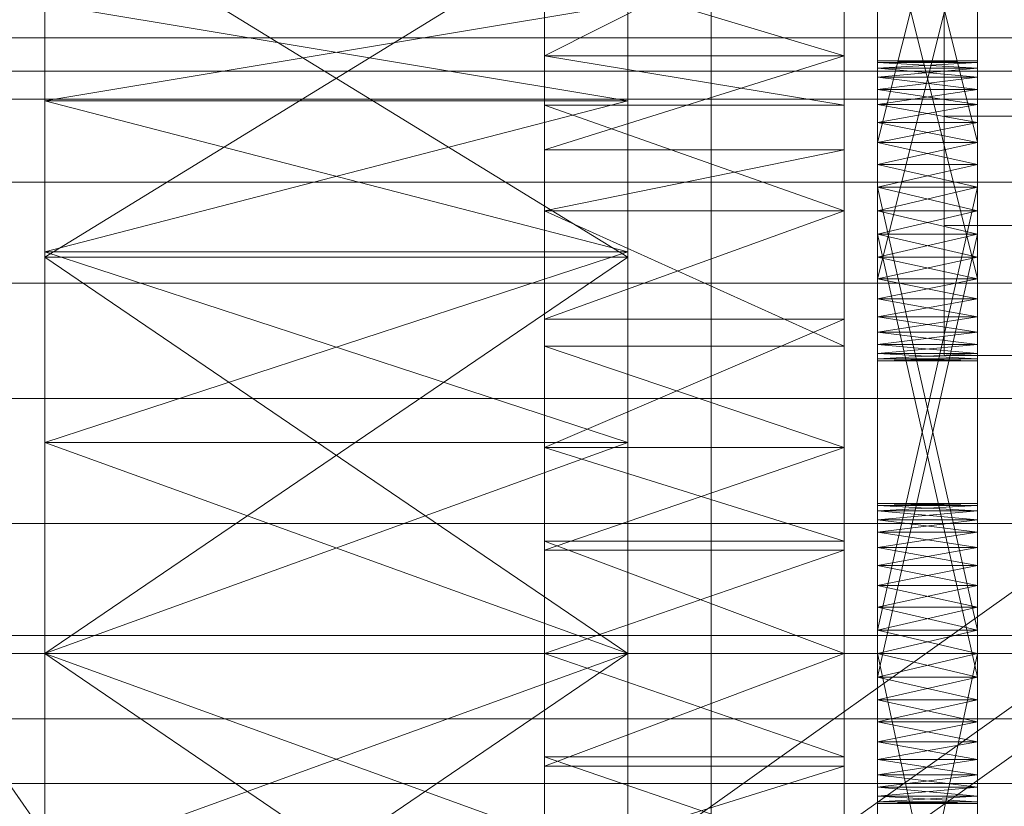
# Model space of a CAD drawing. Header units: millimetres. Extents: x -2233 to 61924, y -68080 to 6847.
# Tile 372 of 656: x 1398 to 1458, y -33803 to -33755. Entities that reach past the tile are written whole.
import ezdxf

# ---------------------------------------------------------------- set-up
doc = ezdxf.new("R2010")
doc.units = ezdxf.units.MM
for name, color, linetype, lineweight in [('COTAS_O', 1, 'Continuous', 0), ('frontal_C03', 7, 'Continuous', 0), ('frontal_secador', 7, 'Continuous', 0), ('frontal_tolva', 7, 'Continuous', 0)]:
    doc.layers.add(name, color=color, linetype=linetype, lineweight=lineweight)
doc.dimstyles.new('R19_100', dxfattribs={"dimtxt": 250, "dimasz": 150, "dimexe": 150, "dimexo": 80, "dimgap": 100, "dimtad": 1, "dimtih": 1, "dimtoh": 1, "dimdsep": 46, "dimcen": 0.09, "dimadec": 0, "dimazin": 0, "dimtfac": 1, "dimtdec": 4, "dimtofl": 0, "dimtmove": 0, "dimatfit": 3, "dimfxl": 1, "dimtolj": 1, "dimtzin": 0, "dimarcsym": 0})

# ---------------------------------------------------------------- blocks, each defined once
blk = doc.blocks.new('DIM_R28_52')
at = {"layer": 'COTAS_O'}
for p, q in [((-1725, -33700), (-1575, -33655)), ((1725, -33700), (1575, -33655)), ((-1725, -34400), (-1725, -33700)), ((-1725, -33700), (1725, -33700)), ((-1725, -33700), (-1575, -33745)), ((1725, -33700), (1575, -33745)), ((1725, -34400), (1725, -33700))]:
    blk.add_line(p, q, dxfattribs=at)
blk.add_text('3450 O', height=250, dxfattribs=at).set_placement((0, -33600))

msp = doc.modelspace()

# ---------------------------------------------------------------- linework, layer by layer
at = {"layer": 'frontal_C03'}
for p, q in [((1440, -34004.816), (1440, -33657.91)), ((1440, -33666.893), (1440, -34013.799)), ((1454, -33767.821), (1454, -33753.448)), ((1454, -33761.244), (1454, -33753.448)), ((-1500, -33758.543), (1500, -33758.543)), ((1506, -33761.244), (1454, -33761.244)), ((1454, -33761.244), (1454, -33775.616)), ((1506, -33767.821), (1454, -33767.821)), ((1454, -33767.821), (1454, -33775.616)), ((1454, -33775.616), (1506, -33775.616)), ((1530, -33792.417), (-1530, -33792.417)), ((1530, -33797.417), (-1530, -33797.417))]:
    msp.add_line(p, q, dxfattribs=at)
at = {"layer": 'frontal_secador'}
for p, q in [((1400, -36000), (1400, -33000)), ((1400, -36000), (1400, -33075)), ((1400, -34600), (1400, -33075)), ((1400, -35940), (1400, -33075)), ((1400, -34650), (1400, -33075)), ((1400, -36000), (1400, -33250)), ((1400, -33793.5), (1400, -33720.269)), ((1400, -33760.33), (1400, -33720.269)), ((1435, -33720.269), (1435, -33793.5)), ((1435, -33720.269), (1435, -33760.33)), ((1430, -33723.111), (1430, -33757.635)), ((1430, -33723.111), (1430, -33805.858)), ((1448, -33757.635), (1448, -33723.111)), ((1448, -33805.858), (1448, -33723.111)), ((1450, -33734.391), (1450, -33765.517)), ((1456, -33765.517), (1456, -33734.391)), ((1450, -33764.143), (1450, -33736.586)), ((1450, -33769.706), (1450, -33736.586)), ((1450, -33775.925), (1450, -33736.586)), ((1456, -33736.586), (1456, -33764.143)), ((1456, -33736.586), (1456, -33769.706)), ((1456, -33736.586), (1456, -33775.925)), ((1430, -33737.639), (1430, -33757.635)), ((1430, -33781.142), (1430, -33737.639)), ((1430, -33829.365), (1430, -33737.639)), ((1430, -33737.639), (1430, -33805.858)), ((1430, -33871.527), (1430, -33737.639)), ((1448, -33757.635), (1448, -33737.639)), ((1448, -33737.639), (1448, -33781.142)), ((1448, -33737.639), (1448, -33829.365)), ((1448, -33805.858), (1448, -33737.639)), ((1448, -33737.639), (1448, -33871.527)), ((1450, -33737.66), (1450, -33762.839)), ((1450, -33737.66), (1450, -33765.517)), ((1450, -33773.289), (1450, -33737.66)), ((1456, -33762.839), (1456, -33737.66)), ((1456, -33765.517), (1456, -33737.66)), ((1456, -33737.66), (1456, -33773.289)), ((1450, -33762.839), (1450, -33738.865)), ((1456, -33762.839), (1450, -33738.865)), ((1450, -33764.143), (1450, -33738.865)), ((1456, -33738.865), (1450, -33762.839)), ((1456, -33738.865), (1456, -33762.839)), ((1456, -33738.865), (1456, -33764.143)), ((1430, -33757.635), (1430, -33742.194)), ((1448, -33742.194), (1448, -33757.635)), ((1450, -33773.289), (1450, -33742.95)), ((1456, -33742.95), (1456, -33773.289)), ((1450, -33744.358), (1450, -33772.215)), ((1450, -33744.358), (1450, -33774.206)), ((1450, -33744.358), (1450, -33775.925)), ((1456, -33772.215), (1456, -33744.358)), ((1456, -33774.206), (1456, -33744.358)), ((1456, -33775.925), (1456, -33744.358)), ((1450, -33771.01), (1450, -33745.732)), ((1450, -33773.289), (1450, -33745.732)), ((1456, -33745.732), (1456, -33771.01)), ((1456, -33745.732), (1456, -33773.289)), ((1450, -33747.036), (1450, -33771.01)), ((1456, -33747.036), (1450, -33771.01)), ((1450, -33747.036), (1450, -33772.215)), ((1456, -33771.01), (1450, -33747.036)), ((1456, -33771.01), (1456, -33747.036)), ((1456, -33772.215), (1456, -33747.036)), ((1400, -33748.24), (1400, -33793.5)), ((1400, -33769.706), (1400, -33748.24)), ((1400, -33748.24), (1400, -33838.76)), ((1400, -33760.33), (1400, -33748.24)), ((1400, -33769.401), (1400, -33748.24)), ((1400, -33780.83), (1400, -33748.24)), ((1435, -33769.706), (1400, -33748.24)), ((1435, -33748.24), (1400, -33769.706)), ((1435, -33793.5), (1435, -33748.24)), ((1435, -33748.24), (1435, -33769.706)), ((1435, -33838.76), (1435, -33748.24)), ((1435, -33748.24), (1435, -33760.33)), ((1435, -33748.24), (1435, -33769.401)), ((1435, -33748.24), (1435, -33780.83)), ((1430, -33748.565), (1430, -33757.635)), ((1448, -33748.565), (1430, -33757.635)), ((1448, -33757.635), (1448, -33748.565)), ((1430, -33757.635), (1430, -33752.223)), ((1448, -33757.635), (1430, -33752.223)), ((1448, -33752.223), (1448, -33757.635)), ((1430, -33756.545), (1430, -33754.269)), ((1400, -33760.33), (1400, -33754.507)), ((1435, -33760.33), (1400, -33754.507)), ((1435, -33754.507), (1400, -33760.33)), ((1435, -33754.507), (1435, -33760.33)), ((1480, -33756.545), (1325, -33756.545)), ((1430, -33756.545), (1325, -33756.545)), ((1430, -33760.241), (1430, -33756.545)), ((1430, -33757.635), (1430, -33775.058)), ((1430, -33760.589), (1430, -33757.635)), ((1430, -33757.635), (1430, -33781.142)), ((1430, -33757.635), (1430, -33763.268)), ((1430, -33757.635), (1430, -33805.858)), ((1448, -33760.589), (1430, -33757.635)), ((1448, -33757.635), (1430, -33757.635)), ((1448, -33757.635), (1430, -33763.268)), ((1448, -33775.058), (1448, -33757.635)), ((1448, -33757.635), (1448, -33760.589)), ((1448, -33781.142), (1448, -33757.635)), ((1448, -33763.268), (1448, -33757.635)), ((1448, -33805.858), (1448, -33757.635)), ((1450, -33757.925), (1450, -33758.365)), ((1450, -33758.035), (1450, -33757.925)), ((1450, -33757.925), (1450, -33759.643)), ((1456, -33758.035), (1450, -33757.925)), ((1456, -33757.925), (1450, -33757.925)), ((1456, -33757.925), (1450, -33758.035)), ((1456, -33758.365), (1456, -33757.925)), ((1456, -33757.925), (1456, -33758.035)), ((1456, -33759.643), (1456, -33757.925)), ((1450, -33758.365), (1450, -33758.035)), ((1456, -33758.365), (1450, -33758.035)), ((1456, -33758.035), (1450, -33758.035)), ((1456, -33758.035), (1450, -33758.365)), ((1450, -33758.035), (1450, -33758.906)), ((1450, -33758.035), (1450, -33760.561)), ((1450, -33758.035), (1450, -33765.517)), ((1450, -33762.839), (1450, -33758.035)), ((1450, -33758.365), (1450, -33759.643)), ((1450, -33758.906), (1450, -33758.365)), ((1456, -33758.906), (1450, -33758.365)), ((1456, -33758.365), (1450, -33758.365)), ((1456, -33758.365), (1450, -33758.906)), ((1456, -33758.035), (1456, -33758.365)), ((1456, -33758.906), (1456, -33758.035)), ((1456, -33760.561), (1456, -33758.035)), ((1456, -33765.517), (1456, -33758.035)), ((1456, -33758.035), (1456, -33762.839)), ((1456, -33759.643), (1456, -33758.365)), ((1456, -33758.365), (1456, -33758.906)), ((1450, -33759.643), (1450, -33758.906)), ((1456, -33759.643), (1450, -33758.906)), ((1456, -33758.906), (1450, -33758.906)), ((1456, -33758.906), (1450, -33759.643)), ((1450, -33758.906), (1450, -33760.561)), ((1450, -33762.839), (1450, -33758.906)), ((1456, -33758.906), (1456, -33759.643)), ((1456, -33760.561), (1456, -33758.906)), ((1456, -33758.906), (1456, -33762.839)), ((1450, -33759.643), (1450, -33761.635)), ((1450, -33760.561), (1450, -33759.643)), ((1450, -33759.643), (1450, -33764.143)), ((1450, -33759.643), (1450, -33794.908)), ((1450, -33797.586), (1450, -33759.643)), ((1456, -33760.561), (1450, -33759.643)), ((1456, -33759.643), (1450, -33759.643)), ((1456, -33759.643), (1450, -33760.561)), ((1456, -33761.635), (1456, -33759.643)), ((1456, -33759.643), (1456, -33760.561)), ((1456, -33764.143), (1456, -33759.643)), ((1456, -33794.908), (1456, -33759.643)), ((1456, -33759.643), (1456, -33797.586)), ((1480, -33760.241), (1325, -33760.241)), ((1430, -33760.241), (1325, -33760.241)), ((1400, -33760.33), (1400, -33793.5)), ((1400, -33769.401), (1400, -33760.33)), ((1435, -33769.401), (1400, -33760.33)), ((1435, -33760.33), (1400, -33760.33)), ((1435, -33760.33), (1400, -33769.401)), ((1430, -33765.216), (1430, -33760.241)), ((1435, -33793.5), (1435, -33760.33)), ((1435, -33760.33), (1435, -33769.401)), ((1430, -33760.589), (1430, -33775.058)), ((1430, -33766.925), (1430, -33760.589)), ((1448, -33766.925), (1430, -33760.589)), ((1448, -33760.589), (1430, -33760.589)), ((1448, -33775.058), (1448, -33760.589)), ((1448, -33760.589), (1448, -33766.925)), ((1450, -33761.635), (1450, -33760.561)), ((1456, -33761.635), (1450, -33760.561)), ((1456, -33760.561), (1450, -33760.561)), ((1456, -33760.561), (1450, -33761.635)), ((1450, -33760.561), (1450, -33762.839)), ((1450, -33760.561), (1450, -33765.517)), ((1456, -33760.561), (1456, -33761.635)), ((1456, -33762.839), (1456, -33760.561)), ((1456, -33765.517), (1456, -33760.561)), ((1450, -33761.635), (1450, -33764.143)), ((1450, -33762.839), (1450, -33761.635)), ((1456, -33762.839), (1450, -33761.635)), ((1456, -33761.635), (1450, -33761.635)), ((1456, -33761.635), (1450, -33762.839)), ((1456, -33764.143), (1456, -33761.635)), ((1456, -33761.635), (1456, -33762.839)), ((1430, -33773.424), (1430, -33763.268)), ((1430, -33763.268), (1430, -33766.925)), ((1430, -33781.142), (1430, -33763.268)), ((1448, -33763.268), (1430, -33763.268)), ((1448, -33763.268), (1430, -33766.925)), ((1448, -33763.268), (1448, -33773.424)), ((1448, -33766.925), (1448, -33763.268)), ((1448, -33763.268), (1448, -33781.142)), ((1450, -33764.143), (1450, -33762.839)), ((1456, -33764.143), (1450, -33762.839)), ((1456, -33762.839), (1450, -33762.839)), ((1456, -33762.839), (1450, -33764.143)), ((1450, -33762.839), (1450, -33765.517)), ((1450, -33793.5), (1450, -33762.839)), ((1450, -33798.79), (1450, -33762.839)), ((1450, -33802.06), (1450, -33762.839)), ((1456, -33762.839), (1456, -33764.143)), ((1456, -33765.517), (1456, -33762.839)), ((1456, -33762.839), (1456, -33793.5)), ((1456, -33762.839), (1456, -33798.79)), ((1456, -33762.839), (1456, -33802.06)), ((1450, -33764.143), (1450, -33792.092)), ((1450, -33765.517), (1450, -33764.143)), ((1450, -33766.925), (1450, -33764.143)), ((1450, -33764.143), (1450, -33794.908)), ((1450, -33797.586), (1450, -33764.143)), ((1456, -33765.517), (1450, -33764.143)), ((1456, -33764.143), (1450, -33764.143)), ((1456, -33764.143), (1450, -33765.517)), ((1450, -33769.706), (1450, -33764.143)), ((1456, -33792.092), (1456, -33764.143)), ((1456, -33764.143), (1456, -33765.517)), ((1456, -33764.143), (1456, -33766.925)), ((1456, -33794.908), (1456, -33764.143)), ((1456, -33764.143), (1456, -33797.586)), ((1456, -33764.143), (1456, -33769.706)), ((1480, -33765.216), (1325, -33765.216)), ((1430, -33765.216), (1325, -33765.216)), ((1430, -33771.277), (1430, -33765.216)), ((1450, -33792.092), (1450, -33765.517)), ((1450, -33765.517), (1450, -33766.925)), ((1456, -33792.092), (1450, -33765.517)), ((1456, -33765.517), (1450, -33765.517)), ((1456, -33765.517), (1450, -33766.925)), ((1450, -33765.517), (1450, -33768.333)), ((1450, -33765.517), (1450, -33771.01)), ((1450, -33765.517), (1450, -33774.944)), ((1450, -33765.517), (1450, -33773.289)), ((1456, -33766.925), (1450, -33765.517)), ((1450, -33793.5), (1450, -33765.517)), ((1450, -33765.517), (1450, -33796.281)), ((1450, -33765.517), (1450, -33798.79)), ((1450, -33765.517), (1450, -33802.06)), ((1456, -33765.517), (1450, -33792.092)), ((1456, -33765.517), (1456, -33792.092)), ((1456, -33766.925), (1456, -33765.517)), ((1456, -33768.333), (1456, -33765.517)), ((1456, -33771.01), (1456, -33765.517)), ((1456, -33774.944), (1456, -33765.517)), ((1456, -33773.289), (1456, -33765.517)), ((1456, -33765.517), (1456, -33793.5)), ((1456, -33796.281), (1456, -33765.517)), ((1456, -33798.79), (1456, -33765.517)), ((1456, -33802.06), (1456, -33765.517)), ((1430, -33775.058), (1430, -33766.925)), ((1430, -33766.925), (1430, -33773.424)), ((1448, -33775.058), (1430, -33766.925)), ((1448, -33766.925), (1430, -33766.925)), ((1448, -33766.925), (1430, -33773.424)), ((1448, -33766.925), (1448, -33775.058)), ((1448, -33773.424), (1448, -33766.925)), ((1450, -33794.908), (1450, -33766.925)), ((1450, -33766.925), (1450, -33768.333)), ((1450, -33797.586), (1450, -33766.925)), ((1456, -33766.925), (1450, -33766.925)), ((1456, -33766.925), (1450, -33768.333)), ((1456, -33768.333), (1450, -33766.925)), ((1450, -33769.706), (1450, -33766.925)), ((1456, -33766.925), (1456, -33794.908)), ((1456, -33768.333), (1456, -33766.925)), ((1456, -33766.925), (1456, -33797.586)), ((1456, -33766.925), (1456, -33769.706)), ((1450, -33768.333), (1450, -33794.908)), ((1456, -33768.333), (1450, -33768.333)), ((1456, -33768.333), (1450, -33794.908)), ((1450, -33768.333), (1450, -33771.01)), ((1450, -33769.706), (1450, -33768.333)), ((1456, -33769.706), (1450, -33768.333)), ((1456, -33768.333), (1450, -33769.706)), ((1450, -33768.333), (1450, -33796.281)), ((1456, -33794.908), (1450, -33768.333)), ((1456, -33794.908), (1456, -33768.333)), ((1456, -33771.01), (1456, -33768.333)), ((1456, -33768.333), (1456, -33769.706)), ((1456, -33796.281), (1456, -33768.333)), ((1400, -33769.401), (1400, -33793.5)), ((1400, -33780.83), (1400, -33769.401)), ((1435, -33780.83), (1400, -33769.401)), ((1435, -33769.401), (1400, -33769.401)), ((1435, -33769.401), (1400, -33780.83)), ((1400, -33793.5), (1400, -33769.706)), ((1435, -33793.5), (1400, -33769.706)), ((1435, -33769.706), (1400, -33769.706)), ((1435, -33769.706), (1400, -33793.5)), ((1435, -33793.5), (1435, -33769.401)), ((1435, -33769.401), (1435, -33780.83)), ((1435, -33769.706), (1435, -33793.5)), ((1450, -33771.01), (1450, -33769.706)), ((1456, -33771.01), (1450, -33769.706)), ((1456, -33769.706), (1450, -33769.706)), ((1450, -33772.215), (1450, -33769.706)), ((1450, -33774.206), (1450, -33769.706)), ((1450, -33775.925), (1450, -33769.706)), ((1456, -33769.706), (1450, -33771.01)), ((1456, -33769.706), (1456, -33771.01)), ((1456, -33769.706), (1456, -33772.215)), ((1456, -33769.706), (1456, -33774.206)), ((1456, -33769.706), (1456, -33775.925)), ((1480, -33771.277), (1325, -33771.277)), ((1430, -33771.277), (1325, -33771.277)), ((1430, -33778.193), (1430, -33771.277)), ((1450, -33773.289), (1450, -33771.01)), ((1450, -33771.01), (1450, -33772.215)), ((1450, -33771.01), (1450, -33774.944)), ((1450, -33771.01), (1456, -33771.01)), ((1456, -33771.01), (1450, -33772.215)), ((1456, -33772.215), (1450, -33771.01)), ((1456, -33771.01), (1456, -33773.289)), ((1456, -33772.215), (1456, -33771.01)), ((1456, -33774.944), (1456, -33771.01)), ((1450, -33772.215), (1450, -33773.289)), ((1456, -33772.215), (1450, -33772.215)), ((1456, -33772.215), (1450, -33773.289)), ((1456, -33773.289), (1450, -33772.215)), ((1450, -33774.206), (1450, -33772.215)), ((1456, -33773.289), (1456, -33772.215)), ((1456, -33772.215), (1456, -33774.206)), ((1450, -33774.944), (1450, -33773.289)), ((1450, -33773.289), (1450, -33774.206)), ((1450, -33775.814), (1450, -33773.289)), ((1456, -33773.289), (1450, -33773.289)), ((1456, -33773.289), (1450, -33774.206)), ((1456, -33774.206), (1450, -33773.289)), ((1456, -33773.289), (1456, -33774.944)), ((1456, -33774.206), (1456, -33773.289)), ((1456, -33773.289), (1456, -33775.814)), ((1430, -33773.424), (1430, -33781.142)), ((1448, -33773.424), (1430, -33773.424)), ((1448, -33773.424), (1430, -33781.142)), ((1448, -33781.142), (1448, -33773.424)), ((1450, -33774.206), (1450, -33774.944)), ((1456, -33774.206), (1450, -33774.206)), ((1456, -33774.206), (1450, -33774.944)), ((1456, -33774.944), (1450, -33774.206)), ((1450, -33775.484), (1450, -33774.206)), ((1450, -33775.925), (1450, -33774.206)), ((1456, -33774.944), (1456, -33774.206)), ((1456, -33774.206), (1456, -33775.484)), ((1456, -33774.206), (1456, -33775.925)), ((1430, -33781.142), (1430, -33775.058)), ((1448, -33781.142), (1430, -33775.058)), ((1448, -33775.058), (1430, -33775.058)), ((1448, -33775.058), (1448, -33781.142)), ((1450, -33775.814), (1450, -33774.944)), ((1450, -33774.944), (1450, -33775.484)), ((1456, -33774.944), (1450, -33774.944)), ((1456, -33774.944), (1450, -33775.484)), ((1456, -33775.484), (1450, -33774.944)), ((1456, -33774.944), (1456, -33775.814)), ((1456, -33775.484), (1456, -33774.944)), ((1450, -33775.484), (1450, -33775.814)), ((1456, -33775.484), (1450, -33775.484)), ((1456, -33775.484), (1450, -33775.814)), ((1456, -33775.814), (1450, -33775.484)), ((1450, -33775.925), (1450, -33775.484)), ((1456, -33775.814), (1456, -33775.484)), ((1456, -33775.484), (1456, -33775.925)), ((1450, -33775.814), (1450, -33775.925)), ((1456, -33775.814), (1450, -33775.814)), ((1456, -33775.814), (1450, -33775.925)), ((1456, -33775.925), (1450, -33775.814)), ((1456, -33775.925), (1450, -33775.925)), ((1456, -33775.814), (1456, -33775.925)), ((1480, -33778.193), (1325, -33778.193)), ((1430, -33778.193), (1325, -33778.193)), ((1430, -33785.696), (1430, -33778.193)), ((1400, -33780.83), (1400, -33793.5)), ((1400, -33780.83), (1400, -33838.76)), ((1435, -33793.5), (1400, -33780.83)), ((1435, -33780.83), (1400, -33780.83)), ((1435, -33780.83), (1400, -33793.5)), ((1435, -33793.5), (1435, -33780.83)), ((1435, -33838.76), (1435, -33780.83)), ((1430, -33781.142), (1430, -33799.698)), ((1430, -33786.752), (1430, -33781.142)), ((1430, -33781.142), (1430, -33805.858)), ((1430, -33781.142), (1430, -33787.302)), ((1430, -33829.365), (1430, -33781.142)), ((1448, -33786.752), (1430, -33781.142)), ((1448, -33781.142), (1430, -33781.142)), ((1448, -33781.142), (1430, -33787.302)), ((1448, -33799.698), (1448, -33781.142)), ((1448, -33781.142), (1448, -33786.752)), ((1448, -33805.858), (1448, -33781.142)), ((1448, -33787.302), (1448, -33781.142)), ((1448, -33781.142), (1448, -33829.365)), ((1450, -33784.611), (1450, -33784.5)), ((1456, -33784.611), (1450, -33784.5)), ((1456, -33784.5), (1450, -33784.5)), ((1456, -33784.5), (1450, -33784.611)), ((1456, -33784.611), (1456, -33784.5)), ((1450, -33784.611), (1450, -33785.481)), ((1450, -33784.94), (1450, -33784.611)), ((1450, -33784.611), (1450, -33787.136)), ((1456, -33784.94), (1450, -33784.611)), ((1456, -33784.611), (1450, -33784.611)), ((1456, -33784.611), (1450, -33784.94)), ((1450, -33785.481), (1450, -33784.94)), ((1456, -33785.481), (1450, -33784.94)), ((1456, -33784.94), (1450, -33784.94)), ((1456, -33784.94), (1450, -33785.481)), ((1456, -33785.481), (1456, -33784.611)), ((1456, -33784.611), (1456, -33784.94)), ((1456, -33787.136), (1456, -33784.611)), ((1456, -33784.94), (1456, -33785.481)), ((1480, -33785.696), (1325, -33785.696)), ((1430, -33785.696), (1325, -33785.696)), ((1430, -33793.5), (1430, -33785.696)), ((1450, -33785.481), (1450, -33787.136)), ((1450, -33786.219), (1450, -33785.481)), ((1450, -33789.414), (1450, -33785.481)), ((1450, -33824.281), (1450, -33785.481)), ((1456, -33786.219), (1450, -33785.481)), ((1456, -33785.481), (1450, -33785.481)), ((1456, -33785.481), (1450, -33786.219)), ((1456, -33787.136), (1456, -33785.481)), ((1456, -33785.481), (1456, -33786.219)), ((1456, -33785.481), (1456, -33789.414)), ((1456, -33785.481), (1456, -33824.281)), ((1450, -33787.136), (1450, -33786.219)), ((1456, -33787.136), (1450, -33786.219)), ((1456, -33786.219), (1450, -33786.219)), ((1456, -33786.219), (1450, -33787.136)), ((1456, -33786.219), (1456, -33787.136)), ((1430, -33786.752), (1430, -33799.698)), ((1430, -33793.5), (1430, -33786.752)), ((1448, -33793.5), (1430, -33786.752)), ((1448, -33786.752), (1430, -33786.752)), ((1448, -33799.698), (1448, -33786.752)), ((1448, -33786.752), (1448, -33793.5)), ((1430, -33800.248), (1430, -33787.302)), ((1430, -33787.302), (1430, -33793.5)), ((1430, -33805.858), (1430, -33787.302)), ((1448, -33787.302), (1430, -33787.302)), ((1448, -33787.302), (1430, -33793.5)), ((1448, -33787.302), (1448, -33800.248)), ((1448, -33793.5), (1448, -33787.302)), ((1448, -33787.302), (1448, -33805.858)), ((1450, -33787.136), (1450, -33789.414)), ((1450, -33788.21), (1450, -33787.136)), ((1450, -33787.136), (1450, -33792.092)), ((1450, -33787.136), (1450, -33824.281)), ((1456, -33788.21), (1450, -33787.136)), ((1456, -33787.136), (1450, -33787.136)), ((1456, -33787.136), (1450, -33788.21)), ((1456, -33789.414), (1456, -33787.136)), ((1456, -33787.136), (1456, -33788.21)), ((1456, -33792.092), (1456, -33787.136)), ((1456, -33824.281), (1456, -33787.136)), ((1450, -33789.414), (1450, -33788.21)), ((1456, -33789.414), (1450, -33788.21)), ((1456, -33788.21), (1450, -33788.21)), ((1456, -33788.21), (1450, -33789.414)), ((1456, -33788.21), (1456, -33789.414)), ((1450, -33789.414), (1450, -33792.092)), ((1450, -33790.719), (1450, -33789.414)), ((1450, -33824.281), (1450, -33789.414)), ((1456, -33790.719), (1450, -33789.414)), ((1456, -33789.414), (1450, -33789.414)), ((1456, -33789.414), (1450, -33790.719)), ((1456, -33792.092), (1456, -33789.414)), ((1456, -33789.414), (1456, -33790.719)), ((1456, -33789.414), (1456, -33824.281)), ((1450, -33792.092), (1450, -33790.719)), ((1456, -33792.092), (1450, -33790.719)), ((1456, -33790.719), (1450, -33790.719)), ((1456, -33790.719), (1450, -33792.092)), ((1456, -33790.719), (1456, -33792.092)), ((1450, -33821.5), (1450, -33792.092)), ((1450, -33792.092), (1450, -33793.5)), ((1450, -33824.281), (1450, -33792.092)), ((1456, -33793.5), (1450, -33792.092)), ((1456, -33792.092), (1450, -33792.092)), ((1456, -33792.092), (1450, -33793.5)), ((1450, -33792.092), (1450, -33794.908)), ((1456, -33792.092), (1456, -33821.5)), ((1456, -33793.5), (1456, -33792.092)), ((1456, -33792.092), (1456, -33824.281)), ((1456, -33794.908), (1456, -33792.092)), ((1325, -33793.5), (1480, -33793.5)), ((1325, -33793.5), (1430, -33793.5)), ((1400, -33793.5), (1400, -33806.17)), ((1400, -33838.76), (1400, -33793.5)), ((1400, -33793.5), (1400, -33817.294)), ((1400, -33793.5), (1400, -33817.599)), ((1400, -33866.731), (1400, -33793.5)), ((1400, -33793.5), (1400, -33826.67)), ((1400, -33793.5), (1435, -33793.5)), ((1435, -33793.5), (1400, -33817.294)), ((1435, -33817.294), (1400, -33793.5)), ((1435, -33793.5), (1400, -33806.17)), ((1435, -33806.17), (1400, -33793.5)), ((1430, -33801.304), (1430, -33793.5)), ((1430, -33799.698), (1430, -33793.5)), ((1430, -33793.5), (1430, -33800.248)), ((1430, -33793.5), (1448, -33793.5)), ((1448, -33793.5), (1430, -33800.248)), ((1448, -33799.698), (1430, -33793.5)), ((1435, -33806.17), (1435, -33793.5)), ((1435, -33793.5), (1435, -33838.76)), ((1435, -33817.294), (1435, -33793.5)), ((1435, -33817.599), (1435, -33793.5)), ((1435, -33793.5), (1435, -33866.731)), ((1435, -33826.67), (1435, -33793.5)), ((1448, -33793.5), (1448, -33799.698)), ((1448, -33800.248), (1448, -33793.5)), ((1450, -33793.5), (1450, -33821.5)), ((1456, -33821.5), (1450, -33793.5)), ((1456, -33793.5), (1450, -33793.5)), ((1456, -33793.5), (1450, -33821.5)), ((1450, -33794.908), (1450, -33793.5)), ((1456, -33794.908), (1450, -33793.5)), ((1450, -33796.281), (1450, -33793.5)), ((1450, -33798.79), (1450, -33793.5)), ((1456, -33793.5), (1450, -33794.908)), ((1456, -33821.5), (1456, -33793.5)), ((1456, -33793.5), (1456, -33794.908)), ((1456, -33793.5), (1456, -33796.281)), ((1456, -33793.5), (1456, -33798.79)), ((1450, -33797.586), (1450, -33794.908)), ((1450, -33794.908), (1450, -33796.281)), ((1450, -33794.908), (1450, -33799.864)), ((1450, -33794.908), (1450, -33802.389)), ((1450, -33794.908), (1456, -33794.908)), ((1456, -33794.908), (1450, -33796.281)), ((1456, -33796.281), (1450, -33794.908)), ((1456, -33794.908), (1456, -33797.586)), ((1456, -33796.281), (1456, -33794.908)), ((1456, -33799.864), (1456, -33794.908)), ((1456, -33802.389), (1456, -33794.908)), ((1450, -33796.281), (1450, -33797.586)), ((1456, -33796.281), (1450, -33796.281)), ((1456, -33796.281), (1450, -33797.586)), ((1456, -33797.586), (1450, -33796.281)), ((1450, -33798.79), (1450, -33796.281)), ((1456, -33797.586), (1456, -33796.281)), ((1456, -33796.281), (1456, -33798.79)), ((1450, -33799.864), (1450, -33797.586)), ((1450, -33797.586), (1450, -33798.79)), ((1450, -33801.519), (1450, -33797.586)), ((1450, -33802.389), (1450, -33797.586)), ((1456, -33797.586), (1450, -33797.586)), ((1456, -33797.586), (1450, -33798.79)), ((1456, -33798.79), (1450, -33797.586)), ((1456, -33797.586), (1456, -33799.864)), ((1456, -33798.79), (1456, -33797.586)), ((1456, -33797.586), (1456, -33801.519)), ((1456, -33797.586), (1456, -33802.389)), ((1450, -33798.79), (1450, -33799.864)), ((1456, -33798.79), (1450, -33798.79)), ((1456, -33798.79), (1450, -33799.864)), ((1456, -33799.864), (1450, -33798.79)), ((1450, -33800.781), (1450, -33798.79)), ((1450, -33802.06), (1450, -33798.79)), ((1456, -33799.864), (1456, -33798.79)), ((1456, -33798.79), (1456, -33800.781)), ((1456, -33798.79), (1456, -33802.06)), ((1430, -33805.858), (1430, -33799.698)), ((1448, -33805.858), (1430, -33799.698)), ((1448, -33799.698), (1430, -33799.698)), ((1448, -33799.698), (1448, -33805.858)), ((1450, -33801.519), (1450, -33799.864)), ((1450, -33799.864), (1450, -33800.781)), ((1450, -33799.864), (1450, -33802.389)), ((1456, -33799.864), (1450, -33799.864)), ((1456, -33799.864), (1450, -33800.781)), ((1456, -33800.781), (1450, -33799.864)), ((1456, -33799.864), (1456, -33801.519)), ((1456, -33800.781), (1456, -33799.864)), ((1456, -33802.389), (1456, -33799.864)), ((1430, -33800.248), (1430, -33805.858)), ((1448, -33800.248), (1430, -33800.248)), ((1448, -33800.248), (1430, -33805.858)), ((1448, -33805.858), (1448, -33800.248)), ((1450, -33800.781), (1450, -33801.519)), ((1456, -33800.781), (1450, -33800.781)), ((1456, -33800.781), (1450, -33801.519)), ((1456, -33801.519), (1450, -33800.781)), ((1450, -33802.06), (1450, -33800.781)), ((1456, -33801.519), (1456, -33800.781)), ((1456, -33800.781), (1456, -33802.06)), ((1480, -33801.304), (1325, -33801.304)), ((1430, -33801.304), (1325, -33801.304)), ((1430, -33801.304), (1430, -33808.807)), ((1450, -33802.389), (1450, -33801.519)), ((1450, -33801.519), (1450, -33802.06)), ((1456, -33801.519), (1450, -33801.519)), ((1456, -33801.519), (1450, -33802.06)), ((1456, -33802.06), (1450, -33801.519)), ((1456, -33801.519), (1456, -33802.389)), ((1456, -33802.06), (1456, -33801.519)), ((1450, -33802.06), (1450, -33802.389)), ((1456, -33802.06), (1450, -33802.06)), ((1456, -33802.06), (1450, -33802.389)), ((1456, -33802.389), (1450, -33802.06)), ((1450, -33802.5), (1450, -33802.06)), ((1456, -33802.389), (1456, -33802.06)), ((1456, -33802.06), (1456, -33802.5)), ((1450, -33802.389), (1450, -33802.5)), ((1456, -33802.389), (1450, -33802.389)), ((1456, -33802.389), (1450, -33802.5)), ((1456, -33802.5), (1450, -33802.389)), ((1456, -33802.5), (1450, -33802.5)), ((1456, -33802.389), (1456, -33802.5))]:
    msp.add_line(p, q, dxfattribs=at)
at = {"layer": 'frontal_tolva'}
for p, q in [((1769.584, -34332.806), (722.584, -32835.806)), ((1725, -33600), (600, -34400)), ((604.636, -34406.52), (1729.636, -33606.52)), ((600, -34406.849), (1725, -33606.849))]:
    msp.add_line(p, q, dxfattribs=at)

# ---------------------------------------------------------------- dimensions: what is measured, and where the dimension line sits
at = {"layer": 'COTAS_O'}
dim = msp.add_aligned_dim(p1=(-1725, -34400), p2=(1725, -34400), distance=700, text='<> O', dimstyle='R19_100', dxfattribs=at)
dim.commit()
dim.dimension.update_dxf_attribs({"geometry": 'DIM_R28_52', "text_midpoint": (0, -33700)})

doc.saveas('drawing.dxf')
